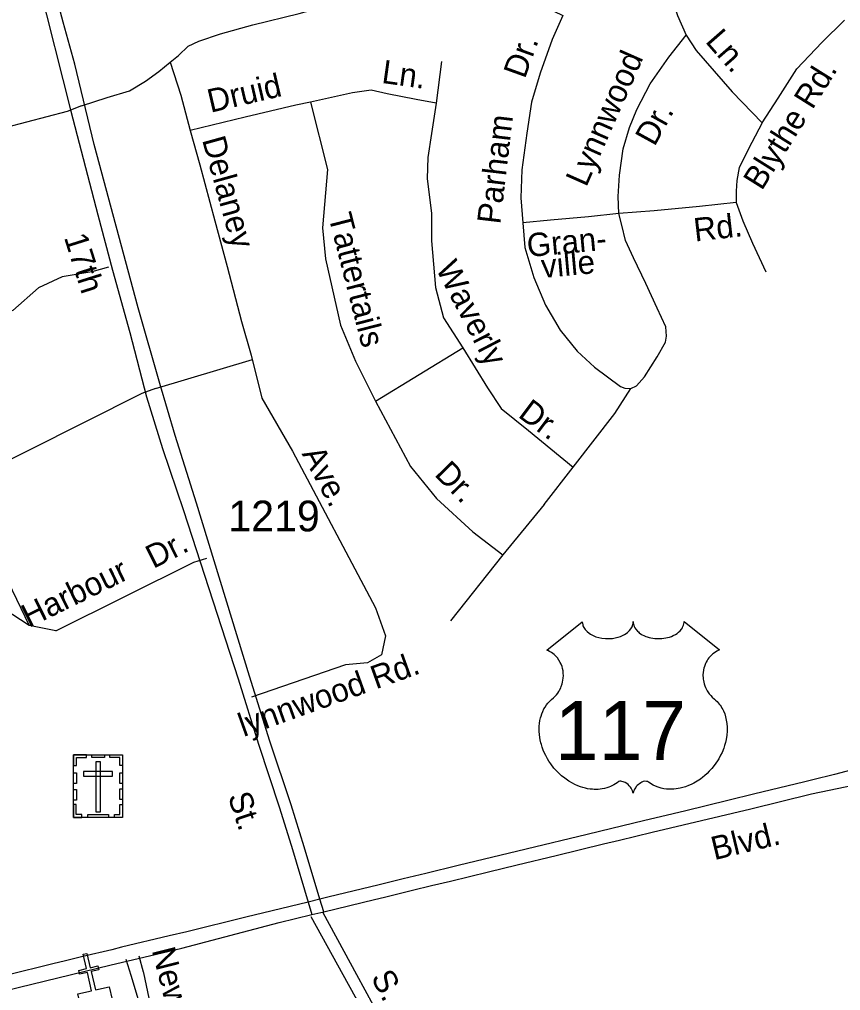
# Model space of a CAD drawing. Extents: x 2290055 to 2389491, y 66597 to 237875.
# Drawn here: x 2325414 to 2328754, y 162814 to 166761 of the extents above; entities that cross this region are included whole.
import ezdxf

# ---------------------------------------------------------------- set-up
doc = ezdxf.new("R2010")
doc.units = 0
for name, color, linetype in [('Exist Cultural Cemetery CELL', 7, 'Continuous'), ('Exist Cultural Church CELL', 7, 'Continuous'), ('Exist Road Non-System Type 51', 7, 'Continuous'), ('Exist Road Non-System Type 51 Label', 7, 'Continuous'), ('Exist Road Primary US Divided Attributed', 7, 'Continuous'), ('Exist Road Primary US Label', 7, 'Continuous'), ('Exist Road Primary US Shield CELL', 7, 'Continuous'), ('Exist Road Primary US Shield Number Label', 7, 'Continuous'), ('Exist Road Secondary Type 51 Divided Attributed', 7, 'Continuous'), ('Exist Road Secondary Type 51 Label', 7, 'Continuous'), ('Exist Road Secondary Type 51 Number Label', 7, 'Continuous')]:
    doc.layers.add(name, color=color, linetype=linetype)

msp = doc.modelspace()

# ---------------------------------------------------------------- linework, layer by layer
at = {"layer": 'Exist Cultural Cemetery CELL'}
for points in [[(2325634.9, 163772.2), (2325833.9, 163772.2), (2325833.9, 163517.6), (2325634.9, 163517.6)], [(2325634.9, 163728.9), (2325646.2, 163728.9), (2325646.2, 163761.1), (2325686.8, 163761.1), (2325686.8, 163772.2), (2325634.9, 163772.2)], [(2325708.9, 163772.2), (2325760.8, 163772.2), (2325760.8, 163760.8), (2325708.9, 163760.8)], [(2325743.9, 163742.9), (2325725.2, 163742.9), (2325725.2, 163540.1), (2325743.9, 163540.1)], [(2325834, 163728.8), (2325822.7, 163728.8), (2325822.7, 163761), (2325782.1, 163761), (2325782.1, 163772.1), (2325834, 163772.1)], [(2325634.8, 163654.7), (2325634.8, 163698), (2325646.2, 163698), (2325646.2, 163654.7)], [(2325675.7, 163704.1), (2325675.7, 163685.5), (2325793.4, 163685.5), (2325793.4, 163704.1)], [(2325822.6, 163655.8), (2325822.6, 163699.1), (2325834, 163699.1), (2325834, 163655.8)], [(2325634.8, 163587.5), (2325634.8, 163630.8), (2325646.2, 163630.8), (2325646.2, 163587.5)], [(2325822.6, 163589.8), (2325822.6, 163633.1), (2325834, 163633.1), (2325834, 163589.8)], [(2325667.9, 163517.6), (2325667.9, 163529.1), (2325645.9, 163529.1), (2325645.9, 163569.5), (2325634.8, 163569.5), (2325634.8, 163517.6)], [(2325800.8, 163517.6), (2325800.8, 163529.1), (2325822.8, 163529.1), (2325822.8, 163569.5), (2325833.9, 163569.5), (2325833.9, 163517.6)], [(2325692.3, 163529), (2325777.2, 163529), (2325777.2, 163517.6), (2325692.3, 163517.6)]]:
    msp.add_lwpolyline(points, close=True, dxfattribs=at)
at = {"layer": 'Exist Cultural Church CELL'}
msp.add_lwpolyline([(2325652.3, 162800), (2325707.8, 162812.9), (2325690.7, 162887.1), (2325659.5, 162879.9), (2325655.9, 162895.5), (2325687.1, 162902.7), (2325673.5, 162961.3), (2325689.1, 162964.9), (2325702.7, 162906.3), (2325733.9, 162913.5), (2325737.4, 162897.9), (2325706.3, 162890.7), (2325723.4, 162816.6), (2325779.6, 162829.4), (2325803.6, 162725.7), (2325676.3, 162696.3)], close=True, dxfattribs=at)
at = {"layer": 'Exist Road Non-System Type 51'}
for p, q in [((2327130.4, 166589.2), (2327108.9, 166420.3)), ((2325667.4, 166410.3), (2325608.5, 166386.9)), ((2325968.1, 165260.6), (2325911.8, 165240.7)), ((2325919.6, 162888.2), (2325901.4, 162953.4)), ((2325847, 162940.8), (2325867.3, 162876))]:
    msp.add_line(p, q, dxfattribs=at)
for points in [[(2326028.1, 166587.6), (2326060.8, 166614.8), (2326101.3, 166652.5), (2326144.5, 166672.3), (2326231.6, 166701.7), (2326364.1, 166739.1), (2326552.3, 166784.6), (2326742.2, 166838.1), (2326878.9, 166873.3), (2327009.2, 166916.6), (2327112.1, 166944.6), (2327181.2, 166973.2), (2327238.2, 166993.6), (2327267.9, 167004.9), (2327308.3, 166996.3), (2327368.3, 166946.8), (2327434.6, 166889.4), (2327506.5, 166838.1), (2327553.6, 166810.1), (2327625.1, 166776.8)], [(2328064.1, 166856.2), (2328091.2, 166777.2), (2328126.5, 166696.6)], [(2327625.1, 166776.8), (2327580.8, 166679.2), (2327532.3, 166543.1), (2327497, 166423.9), (2327478, 166299.1), (2327457.6, 166149.9), (2327454.3, 166035.9), (2327462.2, 165934.1)], [(2328434.7, 166340.9), (2328500.6, 166441.3), (2328576, 166560.4), (2328677.8, 166666.5), (2328770.3, 166758.1)], [(2327852.9, 165971.6), (2327850.2, 166041.7), (2327854.6, 166127.9), (2327870.4, 166234.5), (2327895.2, 166321.5), (2327926.1, 166394.6), (2327980.1, 166498.8), (2328055.9, 166607.8), (2328126.5, 166696.6)], [(2328126.5, 166696.6), (2328166.7, 166634.2), (2328313.5, 166466), (2328434.7, 166340.9)], [(2325667.4, 166410.3), (2325771.5, 166443.6), (2325862.4, 166471.1), (2325927.1, 166509.8), (2325981.3, 166549.7), (2326028.1, 166587.6)], [(2326028.1, 166587.6), (2326071.1, 166453.4), (2326109, 166308.9)], [(2327108.9, 166420.3), (2327028.2, 166435.2), (2326909.5, 166458.4), (2326844.9, 166473.9), (2326769.2, 166463), (2326598.3, 166425.1)], [(2326598.3, 166425.1), (2326539.1, 166411.9), (2326333, 166363.7), (2326109, 166308.9)], [(2326598.3, 166425.1), (2326667.1, 166150.6), (2326646.8, 165914.1), (2326659, 165787.8), (2326720.1, 165518.7), (2326781.2, 165371.9), (2326862.7, 165208.8), (2327217.7, 165425.5)], [(2327108.9, 166420.3), (2327089.8, 166297.5), (2327075.6, 166199.1), (2327073.1, 166114.7), (2327090.5, 165971.6), (2327091, 165861.4)], [(2325608.5, 166386.9), (2325277.1, 166299.9), (2325132.6, 166260.1), (2325007.9, 166225.3)], [(2328434.7, 166340.9), (2328393.8, 166261.1), (2328341.8, 166159), (2328331.7, 166106.7), (2328329.5, 166062.6), (2328329.4, 166016.4)], [(2326109, 166308.9), (2326148.6, 166170.3), (2326209.5, 165942.7), (2326258.9, 165756.6), (2326317.9, 165532.8), (2326357.1, 165396.1), (2326400.1, 165221.9)], [(2328329.4, 166016.4), (2328180, 166000.6), (2327996.6, 165983.2), (2327852.9, 165971.6)], [(2328329.4, 166016.4), (2328356.3, 165941.6), (2328396, 165851), (2328450.4, 165735.3)], [(2327852.9, 165971.6), (2327729.4, 165958.8), (2327574.1, 165944.5), (2327462.2, 165934.1)], [(2327900.6, 165261.2), (2327924.6, 165272.1), (2327957.3, 165307.5), (2328007.9, 165389.6), (2328041.7, 165449), (2328046.6, 165473.2), (2328043.1, 165511.1), (2328008.3, 165587.5), (2327962.3, 165687.8), (2327912.2, 165791.8), (2327879.2, 165862.7), (2327864.7, 165924.1), (2327852.9, 165971.6)], [(2327462.2, 165934.1), (2327470.1, 165834.4), (2327507.1, 165711.8), (2327553.6, 165599.7), (2327613.7, 165498), (2327683.1, 165412.8), (2327753.6, 165347.4), (2327858.7, 165269.5), (2327877.1, 165262.3), (2327900.6, 165261.2)], [(2327091, 165861.4), (2327106.2, 165671.1), (2327139.6, 165548.3), (2327217.7, 165425.5), (2327318, 165263.6), (2327373.8, 165179.9), (2327485.3, 165090.6), (2327667, 164941.3)], [(2325776.1, 165754.4), (2325709.4, 165734.8), (2325588.4, 165714), (2325492, 165670.1), (2325387.7, 165578), (2325299.1, 165544.3), (2325192.1, 165512.2), (2325126.4, 165503.7), (2325032.8, 165498)], [(2325968.1, 165260.6), (2326362.3, 165378.2)], [(2325911.8, 165240.7), (2325446.4, 165006), (2325181.5, 164875.7)], [(2327667, 164941.3), (2327836.6, 165158.7), (2327900.6, 165261.2)], [(2326400.1, 165221.9), (2326524.5, 165005.8), (2326862.7, 164369.8), (2326903.4, 164255.6), (2326887.1, 164178.2), (2326830.1, 164145.5), (2326740.5, 164137.4)], [(2326862.7, 165208.8), (2327005.3, 164943.8), (2327111.2, 164813.4), (2327257.9, 164678.8), (2327380.1, 164585)], [(2327548.7, 164789.7), (2327667, 164941.3)], [(2327548.7, 164789.7), (2327380.1, 164585), (2327168.3, 164316.8)], [(2325315.1, 164584.6), (2325453.9, 164298)], [(2325562, 164276.2), (2326123.2, 164555.4), (2326176.7, 164570.5)], [(2325562, 164276.2), (2325453.9, 164298), (2325352, 164363.2), (2325270.5, 164399.9), (2325185, 164399.9), (2324606.4, 164106.4), (2324419, 164033)], [(2326740.5, 164137.4), (2326358.8, 164006.5)], [(2326599.7, 163114.6), (2326910.5, 162552.4), (2327035.5, 162293.4), (2327231.8, 161909.2), (2327347.9, 161668), (2327428.2, 161507.2), (2327473.5, 161361.9), (2327499.6, 161167.7), (2327526.4, 160998), (2327526.4, 160953.3), (2327560.7, 160478.8), (2327644.4, 159830.3), (2327661.6, 159787.7)], [(2327661.6, 159787.7), (2327607.4, 160490), (2327573.1, 160964.6), (2327573.1, 161009.2), (2327546.3, 161179), (2327520.2, 161373.2), (2327474.9, 161518.4), (2327394.6, 161679.2), (2327278.5, 161920.4), (2327082.2, 162304.6), (2326957.2, 162563.6), (2326649.9, 163129.3)], [(2325867.3, 162876), (2325889.6, 162804.9), (2325933.7, 162652.7), (2325975, 162512.3)], [(2325995.2, 162456.9), (2325998.1, 162535.2), (2325983.2, 162612.7), (2325942.3, 162783), (2325920.2, 162886.2), (2325919.6, 162888.2)]]:
    msp.add_lwpolyline(points, dxfattribs=at)
at = {"layer": 'Exist Road Primary US Divided Attributed'}
for points in [[(2326652.1, 163133.9), (2326858.5, 163183.9), (2326898.7, 163193.6), (2327013.8, 163221.4), (2327090.2, 163240.3), (2327168.2, 163258.5), (2327322.6, 163296.3), (2327438.8, 163324.5), (2327596.8, 163362.3), (2327789.8, 163409.4), (2327854.6, 163425.4), (2327988.1, 163457.4), (2328389.6, 163552.7), (2328636, 163613.7), (2329021.5, 163692.9), (2329201.7, 163740.5), (2329393.3, 163791.3), (2329760.2, 163874.9), (2329914.9, 163911.1)], [(2328836.4, 163720.8), (2328729.9, 163691.3), (2328640.8, 163669.9), (2328603.1, 163660.7), (2328405.9, 163613), (2328294.9, 163586.5), (2328125.3, 163544.5), (2328072.8, 163532.4), (2327952.6, 163503.6), (2327823.6, 163471.9), (2327723.3, 163447.4), (2327475.3, 163388.1), (2327198.5, 163322.6), (2327067.4, 163289.5), (2326975.8, 163267.5), (2326872.3, 163242.2), (2326674.7, 163194.2), (2326636, 163184.7)], [(2326636, 163184.7), (2326589.3, 163173.5)], [(2326589.3, 163173.5), (2326442.5, 163138), (2326335.1, 163111.6), (2326095.8, 163052.7), (2326023.2, 163035.8), (2325829.7, 162989.8), (2325790.4, 162978.6), (2325673, 162951.7), (2325596.3, 162932.5), (2325555.8, 162923.6), (2325359.9, 162875.5), (2325328.6, 162867.1), (2325286.9, 162856.6), (2325050.8, 162800.9)], [(2322274.2, 162403.6), (2322493.2, 162403.7), (2322614.4, 162406), (2322660, 162405.2), (2322809.8, 162408.3), (2322946.8, 162411), (2323218.4, 162416.1), (2323286.5, 162420.7), (2323458.9, 162430.4), (2323617.9, 162444.6), (2323824.1, 162470.9), (2323983.9, 162497.2), (2324109.1, 162519.2), (2324220.6, 162541.2), (2324302.5, 162559.4), (2324416.7, 162587.1), (2324518.3, 162612.7), (2324652.4, 162643.9), (2324885.1, 162699.2), (2325782.7, 162917.2), (2325971.8, 162961.9), (2326075, 162985.9), (2326470.4, 163089.7), (2326603.6, 163122.2)], [(2326603.6, 163122.2), (2326652.1, 163133.9)]]:
    msp.add_lwpolyline(points, dxfattribs=at)
at = {"layer": 'Exist Road Primary US Shield CELL'}
msp.add_lwpolyline([(2327703.6, 164313), (2327704, 164307), (2327705.4, 164299.9), (2327706.5, 164296.2), (2327709.9, 164289.2), (2327715.3, 164280.9), (2327723, 164272.8), (2327731.6, 164265.7), (2327737.4, 164261.9), (2327747.3, 164256.6), (2327758.5, 164251.9), (2327770.9, 164248.3), (2327783.7, 164245.8), (2327797.6, 164244.2), (2327811.4, 164244), (2327826.2, 164245.1), (2327842.6, 164248.2), (2327850.2, 164250.2), (2327858.7, 164253.1), (2327866.6, 164256.4), (2327875.2, 164261), (2327882.1, 164265.4), (2327887.5, 164269.4), (2327895.2, 164276.7), (2327901.3, 164284.3), (2327903.9, 164288.6), (2327906.1, 164292.7), (2327909.1, 164301.4), (2327910, 164305.3), (2327910.6, 164313.3), (2327911.1, 164306.5), (2327911.8, 164302.4), (2327912.9, 164298.3), (2327914.6, 164293.9), (2327917.7, 164287.7), (2327921.1, 164282.6), (2327927.6, 164275), (2327931.6, 164271.2), (2327935.3, 164268.2), (2327945.1, 164261.5), (2327956.6, 164255.7), (2327962.2, 164253.2), (2327968, 164251.2), (2327975.4, 164248.9), (2327983, 164247.1), (2327990.5, 164245.9), (2327998.2, 164244.7), (2328006, 164244.1), (2328012.4, 164244), (2328020.3, 164244.1), (2328027.6, 164244.5), (2328035, 164245.3), (2328043.2, 164246.7), (2328049.8, 164248.2), (2328058.5, 164250.5), (2328066.4, 164253.3), (2328073.3, 164256.3), (2328082.3, 164261), (2328089.5, 164265.5), (2328094.8, 164269.8), (2328101.1, 164275.6), (2328107.1, 164282.5), (2328110.6, 164287.6), (2328113.1, 164292.8), (2328115.4, 164298.3), (2328116.8, 164304.1), (2328117.5, 164309.1), (2328117.6, 164313.4), (2328262.3, 164198.2), (2328258.9, 164196.9), (2328251, 164193), (2328244.8, 164189.3), (2328234.9, 164182.3), (2328230.6, 164178.5), (2328226.3, 164174.5), (2328222.4, 164170.2), (2328218.9, 164166.2), (2328214.7, 164160.4), (2328211, 164154.6), (2328207.3, 164148.1), (2328204.6, 164142.6), (2328200.2, 164131), (2328198, 164123.6), (2328196.7, 164117.4), (2328195, 164104.5), (2328194.5, 164098.3), (2328194.5, 164092.2), (2328194.9, 164085.8), (2328195.5, 164079.7), (2328196.6, 164073.3), (2328197.6, 164067.6), (2328199.4, 164060.7), (2328202, 164052.7), (2328205.1, 164044.9), (2328211.7, 164032.3), (2328220.2, 164019.5), (2328226.3, 164012.3), (2328232.3, 164006.2), (2328241.2, 163998.6), (2328246, 163994.4), (2328251.6, 163988.8), (2328260.7, 163978.3), (2328264.3, 163973.3), (2328268, 163967.8), (2328271.5, 163962), (2328274.9, 163955.9), (2328277.6, 163950.5), (2328282.7, 163938.1), (2328286.4, 163926.1), (2328288.1, 163919.7), (2328290.8, 163905.5), (2328291.8, 163898.5), (2328292.9, 163884.7), (2328293, 163867.9), (2328291.7, 163852), (2328288.7, 163833.5), (2328286.2, 163822.4), (2328282.4, 163809.4), (2328278.8, 163798.2), (2328272.1, 163781.8), (2328266.3, 163769.8), (2328258.7, 163755.8), (2328253.5, 163747.3), (2328247.4, 163738.2), (2328239.8, 163727.8), (2328230.9, 163716.7), (2328220.2, 163705), (2328211.6, 163696.4), (2328200.3, 163686.3), (2328193.5, 163680.6), (2328183.8, 163673.3), (2328170.4, 163664.4), (2328157.3, 163656.8), (2328146.1, 163651), (2328136.2, 163646.8), (2328123.4, 163641.9), (2328102, 163636), (2328094.2, 163634.4), (2328085, 163633), (2328076.4, 163632.2), (2328068, 163631.6), (2328056.7, 163631.6), (2328045.5, 163632.5), (2328034.9, 163634), (2328023.9, 163636.3), (2328012.4, 163639.8), (2328001.9, 163643.9), (2327991.3, 163649.1), (2327973.4, 163660.4), (2327968.2, 163663.1), (2327965.3, 163663.9), (2327958.4, 163664.2), (2327951.9, 163662.8), (2327945.3, 163660.2), (2327941.2, 163658.1), (2327935.9, 163654.5), (2327931.8, 163651.3), (2327926.8, 163646.6), (2327923.4, 163642.7), (2327920.8, 163639.6), (2327915.8, 163631.6), (2327914, 163627.9), (2327912.1, 163623), (2327910.5, 163615.8), (2327908.2, 163624.9), (2327905.5, 163630.9), (2327902.4, 163636), (2327899.2, 163640.5), (2327894.2, 163646.3), (2327889.7, 163650.7), (2327884.2, 163655.1), (2327878.4, 163658.7), (2327873.7, 163661), (2327869.5, 163662.7), (2327864.3, 163664), (2327860, 163664.3), (2327856.5, 163664.2), (2327851.7, 163663.1), (2327845.1, 163658.4), (2327838.9, 163654.1), (2327832.2, 163649.9), (2327824.1, 163645.7), (2327818.2, 163642.9), (2327811.2, 163640.2), (2327803, 163637.5), (2327794.1, 163635.1), (2327785, 163633.3), (2327777, 163632.1), (2327768.3, 163631.3), (2327760.6, 163631), (2327752.5, 163631.1), (2327744.9, 163631.7), (2327736, 163632.5), (2327725.1, 163634.1), (2327716.1, 163636.2), (2327706.5, 163638.7), (2327696.7, 163641.8), (2327686.2, 163645.8), (2327673, 163651.6), (2327663.9, 163656.3), (2327649.4, 163664.6), (2327632.5, 163676.3), (2327619.7, 163686.6), (2327610.4, 163695.1), (2327596.6, 163709.1), (2327588.5, 163718.2), (2327575.8, 163734.6), (2327567.7, 163746.5), (2327562.5, 163755.2), (2327554.8, 163769.3), (2327550.6, 163778.1), (2327545.1, 163790.9), (2327540.8, 163802.6), (2327537.2, 163813.7), (2327535.3, 163820.8), (2327532.5, 163833.2), (2327530.9, 163842), (2327529.2, 163854.1), (2327528.3, 163866.8), (2327528.2, 163878.5), (2327528.5, 163888.3), (2327529.6, 163899.6), (2327531.5, 163911.7), (2327533.8, 163922), (2327535.9, 163929.5), (2327539, 163938.5), (2327543, 163948.5), (2327547.8, 163958.1), (2327552.4, 163966.1), (2327558.1, 163974.6), (2327563.8, 163981.9), (2327571.2, 163989.9), (2327578.8, 163997.3), (2327585.9, 164003), (2327594.3, 164011.2), (2327598.6, 164016.1), (2327603.9, 164023.1), (2327608.1, 164029.5), (2327611.4, 164035.2), (2327615.8, 164043.7), (2327618.4, 164050), (2327621.8, 164059.7), (2327623.4, 164066.6), (2327625.2, 164075.4), (2327626.3, 164083.7), (2327626.7, 164094), (2327626.4, 164102.6), (2327625.3, 164112.6), (2327623.4, 164122.2), (2327621.2, 164130.5), (2327617.6, 164140.1), (2327614.3, 164147.1), (2327608.8, 164156.6), (2327602.6, 164165.4), (2327596.2, 164172.6), (2327589.8, 164179), (2327583.7, 164183.8), (2327577.8, 164188), (2327570.5, 164192.4), (2327563.4, 164195.9), (2327558.9, 164197.7)], close=True, dxfattribs=at)
at = {"layer": 'Exist Road Secondary Type 51 Divided Attributed'}
for points in [[(2326636, 163184.7), (2326572.3, 163397.9), (2326519.2, 163568.1), (2326433.1, 163826.9), (2326350.5, 164091.6), (2326134.6, 164795.2), (2326047.9, 165069.7), (2325985.5, 165280.9), (2325897.3, 165589.1), (2325719.1, 166252.3), (2325640.4, 166578.4), (2325592.2, 166750.3), (2325491, 167134.2), (2325430, 167375.8), (2325356.2, 167629.6), (2325212.2, 168176.7), (2325101.7, 168604.2)], [(2325044.3, 168586.9), (2325241.1, 167837.5), (2325383.3, 167304.6), (2325491.5, 166909.8), (2325623.1, 166387.5), (2325733.4, 165967.2), (2325792.8, 165742.2), (2325862.9, 165488.1), (2325930.8, 165227), (2325996.6, 165016.8), (2326081.4, 164764.2), (2326303.8, 164080.2), (2326386.4, 163815.6), (2326472.5, 163556.7), (2326525.6, 163386.5), (2326589.3, 163173.5)], [(2326652.1, 163133.9), (2326636, 163184.7)], [(2326589.3, 163173.5), (2326603.6, 163122.2)]]:
    msp.add_lwpolyline(points, dxfattribs=at)

# ---------------------------------------------------------------- texts
at = {"layer": 'Exist Road Non-System Type 51 Label'}
for s, rotation, p in [('Ln.', 311.1232, (2328200.7, 166670.1)), ('Dr.', 70.2081, (2327469.9, 166516.5)), ('Lynnwood', 66.1701, (2327719.6, 166076.2)), ('Ln.', 352.0385, (2326884.7, 166503.2)), ('Druid', 13.1585, (2326191.6, 166381.2)), ('Blythe Rd.', 57.972, (2328433.4, 166061.8)), ('Dr.', 61.191, (2327997.4, 166241.2)), ('Parham', 83.2685, (2327369.8, 165926)), ('Delaney', 285.5243, (2326156.7, 166271.7)), ('Tattertails', 284.4129, (2326670.4, 165961.3)), ('Rd.', 6.5176, (2328162.1, 165857.8)), ('Gran-', 5.281, (2327482.6, 165794.9)), ('Waverly', 297.4668, (2327105.7, 165749.8)), ('ville', 5.281, (2327540.8, 165709.6)), ('Dr.', 323.1974, (2327438.5, 165147.7)), ('Ave.', 297.9857, (2326561.5, 164995.4)), ('Dr.', 314.361, (2327099, 164909.1)), ('Dr.', 26.7744, (2325959.3, 164527)), ('Harbour', 26.1342, (2325453, 164287)), ('lynnwood Rd.', 19.7919, (2326325.8, 163843.9)), ('Newkirk', 284.2264, (2325952.5, 162977.3)), ('S.', 297.626, (2326842.5, 162867.4))]:
    msp.add_text(s, height=95, rotation=rotation, dxfattribs=at).set_placement(p)
at = {"layer": 'Exist Road Primary US Label'}
msp.add_text('Blvd.', height=95, rotation=13.5761, dxfattribs=at).set_placement((2328240.7, 163343.3))
at = {"layer": 'Exist Road Primary US Shield Number Label'}
msp.add_text('117', height=239.06, dxfattribs=at).set_placement((2327592.4, 163751.2))
at = {"layer": 'Exist Road Secondary Type 51 Label'}
for s, rotation, p in [('17th', 287.5209, (2325595.1, 165875.3)), ('St.', 288.391, (2326261.1, 163603.7))]:
    msp.add_text(s, height=95, rotation=rotation, dxfattribs=at).set_placement(p)
at = {"layer": 'Exist Road Secondary Type 51 Number Label'}
msp.add_text('1219', height=125, dxfattribs=at).set_placement((2326264.1, 164680))

doc.saveas('drawing.dxf')
